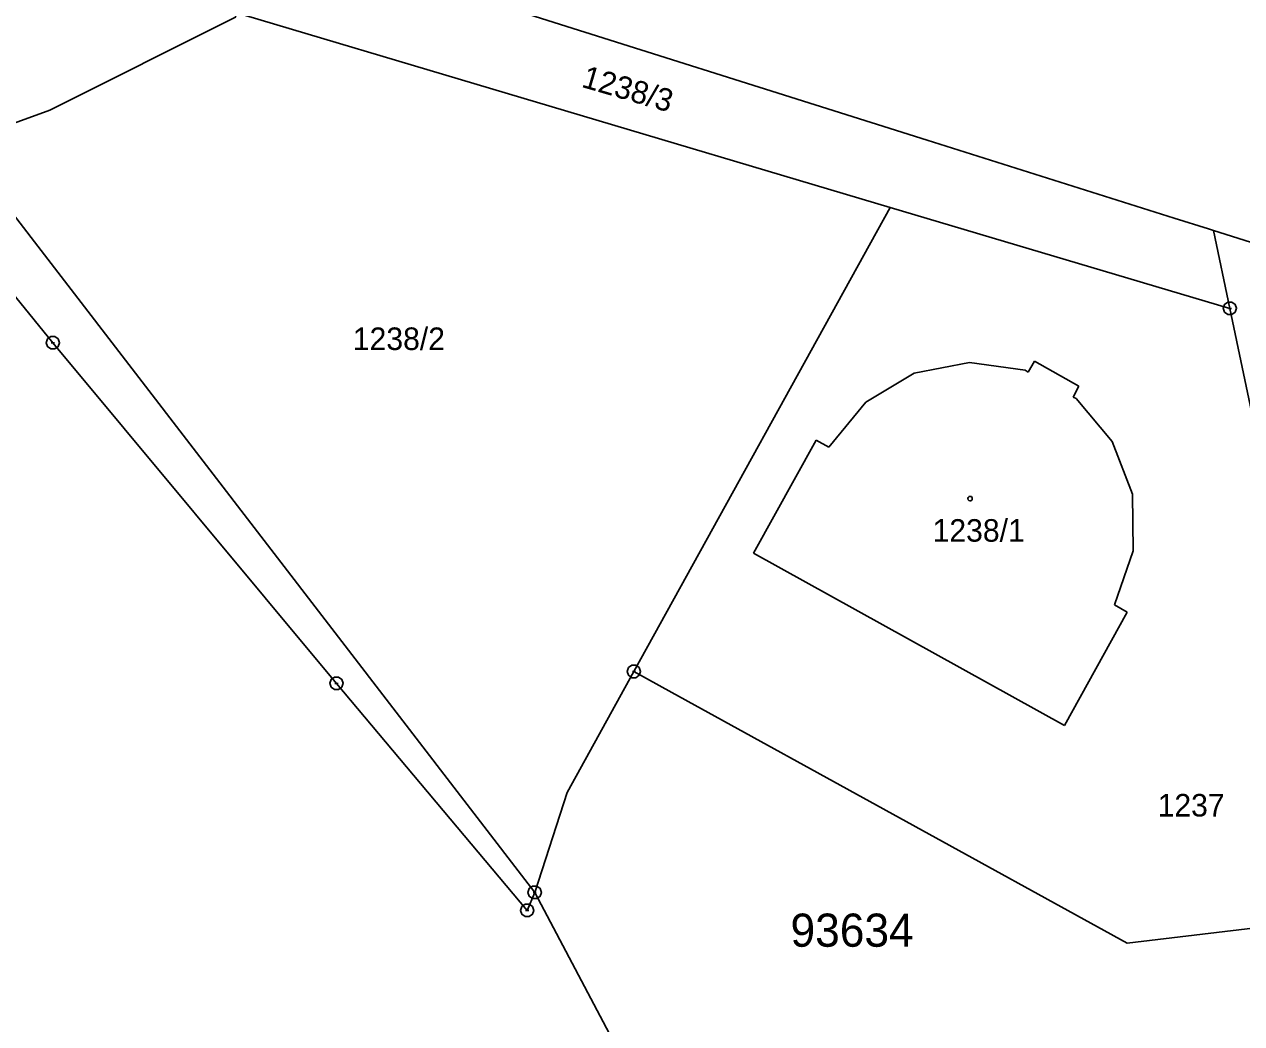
# Model space of a CAD drawing. Extents: x -806774 to -803680, y -1151731 to -1150053.
# Drawn here: x -803974.9 to -803883.1, y -1150361.4 to -1150286 of the extents above; entities that cross this region are included whole.
import ezdxf

# ---------------------------------------------------------------- set-up
doc = ezdxf.new("R2010")
doc.units = 0
for name, color, linetype in [('1', 7, 'Continuous'), ('11', 7, 'Continuous'), ('12', 7, 'Continuous'), ('2', 7, 'Continuous'), ('5', 7, 'Continuous'), ('8', 7, 'Continuous')]:
    doc.layers.add(name, color=color, linetype=linetype)

msp = doc.modelspace()

# ---------------------------------------------------------------- linework, layer by layer
at = {"layer": '1'}
for p, q in [((-803956.46, -1150279.09), (-803906.79, -1150294.77)), ((-803964.13, -1150283.6), (-803909.59, -1150299.84)), ((-803936.41, -1150351.52), (-803985.68, -1150287.47)), ((-803906.79, -1150294.77), (-803888.15, -1150300.65)), ((-803982.8, -1150297.76), (-803972.77, -1150310.06)), ((-803928.92, -1150334.86), (-803909.59, -1150299.84)), ((-803909.59, -1150299.84), (-803883.95, -1150307.46)), ((-803885.56, -1150301.47), (-803888.15, -1150300.65)), ((-803885.56, -1150301.47), (-803885.18, -1150301.59)), ((-803885.18, -1150301.59), (-803883.95, -1150307.46)), ((-803885.18, -1150301.59), (-803878.06, -1150303.84)), ((-803877.38, -1150338.95), (-803883.95, -1150307.46)), ((-803972.77, -1150310.06), (-803951.37, -1150335.75)), ((-803903.59, -1150311.53), (-803907.78, -1150312.34)), ((-803899.41, -1150312.13), (-803903.59, -1150311.53)), ((-803899.17, -1150312.27), (-803899.41, -1150312.13)), ((-803898.7, -1150311.45), (-803899.17, -1150312.27)), ((-803895.36, -1150313.32), (-803898.7, -1150311.45)), ((-803907.78, -1150312.34), (-803911.43, -1150314.53)), ((-803895.79, -1150314.16), (-803895.36, -1150313.32)), ((-803911.43, -1150314.53), (-803914.21, -1150317.92)), ((-803895.56, -1150314.26), (-803895.79, -1150314.16)), ((-803892.83, -1150317.5), (-803895.56, -1150314.26)), ((-803915.17, -1150317.39), (-803919.91, -1150325.93)), ((-803914.21, -1150317.92), (-803915.17, -1150317.39)), ((-803891.3, -1150321.48), (-803892.83, -1150317.5)), ((-803891.26, -1150325.75), (-803891.3, -1150321.48)), ((-803919.91, -1150325.93), (-803896.43, -1150338.92)), ((-803892.65, -1150329.83), (-803891.26, -1150325.75)), ((-803896.43, -1150338.92), (-803891.7, -1150330.37)), ((-803891.7, -1150330.37), (-803892.65, -1150329.83)), ((-803933.96, -1150343.99), (-803928.92, -1150334.86)), ((-803928.92, -1150334.86), (-803926.07, -1150336.43)), ((-803951.37, -1150335.75), (-803936.98, -1150352.88)), ((-803926.07, -1150336.43), (-803891.7, -1150355.35)), ((-803936.41, -1150351.52), (-803933.96, -1150343.99)), ((-803936.98, -1150352.88), (-803936.41, -1150351.52)), ((-803936.41, -1150351.52), (-803914.94, -1150392.05)), ((-803891.7, -1150355.35), (-803876.34, -1150353.49))]:
    msp.add_line(p, q, dxfattribs=at)
at = {"layer": '11'}
msp.add_lwpolyline([(-804025, -1150309.5), (-803995, -1150300.5), (-803983.85, -1150296.45), (-803979.88, -1150295), (-803973, -1150292.5), (-803959, -1150285.5), (-803958.91, -1150285.16), (-803957.26, -1150278.83), (-803954.65, -1150268.82), (-803953, -1150262.5), (-803939, -1150245.5), (-803938.23, -1150243.8), (-803935.53, -1150237.88), (-803929, -1150223.5)], dxfattribs=at)
at = {"layer": '12'}
for p, q in [((-803903.59, -1150311.53), (-803907.78, -1150312.34)), ((-803899.41, -1150312.13), (-803903.59, -1150311.53)), ((-803899.17, -1150312.27), (-803899.41, -1150312.13)), ((-803898.7, -1150311.45), (-803899.17, -1150312.27)), ((-803895.36, -1150313.32), (-803898.7, -1150311.45)), ((-803907.78, -1150312.34), (-803911.43, -1150314.53)), ((-803895.79, -1150314.16), (-803895.36, -1150313.32)), ((-803911.43, -1150314.53), (-803914.21, -1150317.92)), ((-803895.56, -1150314.26), (-803895.79, -1150314.16)), ((-803892.83, -1150317.5), (-803895.56, -1150314.26)), ((-803915.17, -1150317.39), (-803919.91, -1150325.93)), ((-803914.21, -1150317.92), (-803915.17, -1150317.39)), ((-803891.3, -1150321.48), (-803892.83, -1150317.5)), ((-803891.26, -1150325.75), (-803891.3, -1150321.48)), ((-803919.91, -1150325.93), (-803896.43, -1150338.92)), ((-803892.65, -1150329.83), (-803891.26, -1150325.75)), ((-803896.43, -1150338.92), (-803891.7, -1150330.37)), ((-803891.7, -1150330.37), (-803892.65, -1150329.83))]:
    msp.add_line(p, q, dxfattribs=at)
at = {"layer": '5'}
msp.add_lwpolyline([(-803903.56, -1150321.64), (-803903.46, -1150321.66), (-803903.41, -1150321.75), (-803903.39, -1150321.81), (-803903.41, -1150321.9), (-803903.49, -1150321.97), (-803903.56, -1150321.98), (-803903.65, -1150321.95), (-803903.71, -1150321.89), (-803903.73, -1150321.81), (-803903.71, -1150321.72), (-803903.63, -1150321.65)], close=True, dxfattribs=at)
at = {"layer": '8'}
for p, q in [((-803884.07, -1150307.46), (-803883.83, -1150307.46)), ((-803972.89, -1150310.06), (-803972.65, -1150310.06)), ((-803929.04, -1150334.86), (-803928.8, -1150334.86)), ((-803951.49, -1150335.75), (-803951.25, -1150335.75)), ((-803936.53, -1150351.52), (-803936.29, -1150351.52)), ((-803937.1, -1150352.88), (-803936.86, -1150352.88))]:
    msp.add_line(p, q, dxfattribs=at)
for points in [[(-803883.8, -1150306.98), (-803883.55, -1150307.16), (-803883.45, -1150307.45), (-803883.55, -1150307.74), (-803883.8, -1150307.92), (-803884.11, -1150307.92), (-803884.36, -1150307.74), (-803884.46, -1150307.45), (-803884.36, -1150307.16), (-803884.11, -1150306.98)], [(-803972.62, -1150309.58), (-803972.37, -1150309.76), (-803972.27, -1150310.05), (-803972.37, -1150310.34), (-803972.62, -1150310.52), (-803972.93, -1150310.52), (-803973.18, -1150310.34), (-803973.28, -1150310.05), (-803973.18, -1150309.76), (-803972.93, -1150309.58)], [(-803928.77, -1150334.38), (-803928.52, -1150334.56), (-803928.42, -1150334.85), (-803928.52, -1150335.14), (-803928.77, -1150335.32), (-803929.08, -1150335.32), (-803929.33, -1150335.14), (-803929.43, -1150334.85), (-803929.33, -1150334.56), (-803929.08, -1150334.38)], [(-803951.22, -1150335.27), (-803950.97, -1150335.45), (-803950.87, -1150335.74), (-803950.97, -1150336.03), (-803951.22, -1150336.21), (-803951.53, -1150336.21), (-803951.78, -1150336.03), (-803951.88, -1150335.74), (-803951.78, -1150335.45), (-803951.53, -1150335.27)], [(-803936.26, -1150351.04), (-803936.01, -1150351.22), (-803935.91, -1150351.51), (-803936.01, -1150351.8), (-803936.26, -1150351.98), (-803936.57, -1150351.98), (-803936.82, -1150351.8), (-803936.92, -1150351.51), (-803936.82, -1150351.22), (-803936.57, -1150351.04)], [(-803936.83, -1150352.4), (-803936.58, -1150352.58), (-803936.48, -1150352.87), (-803936.58, -1150353.16), (-803936.83, -1150353.34), (-803937.14, -1150353.34), (-803937.39, -1150353.16), (-803937.49, -1150352.87), (-803937.39, -1150352.58), (-803937.14, -1150352.4)]]:
    msp.add_lwpolyline(points, close=True, dxfattribs=at)

# ---------------------------------------------------------------- texts
at = {"layer": '11'}
msp.add_text('93634', height=2.5, dxfattribs=at).set_placement((-803917.109, -1150355.614))
at = {"layer": '2'}
msp.add_text('1238/3', height=1.7, rotation=343.77468, dxfattribs=at).set_placement((-803932.953, -1150290.74))
for s, p in [('1238/2', (-803950.137, -1150310.6)), ('1238/1', (-803906.387, -1150325.06)), ('1237', (-803889.407, -1150345.79))]:
    msp.add_text(s, height=1.7, dxfattribs=at).set_placement(p)

doc.saveas('drawing.dxf')
